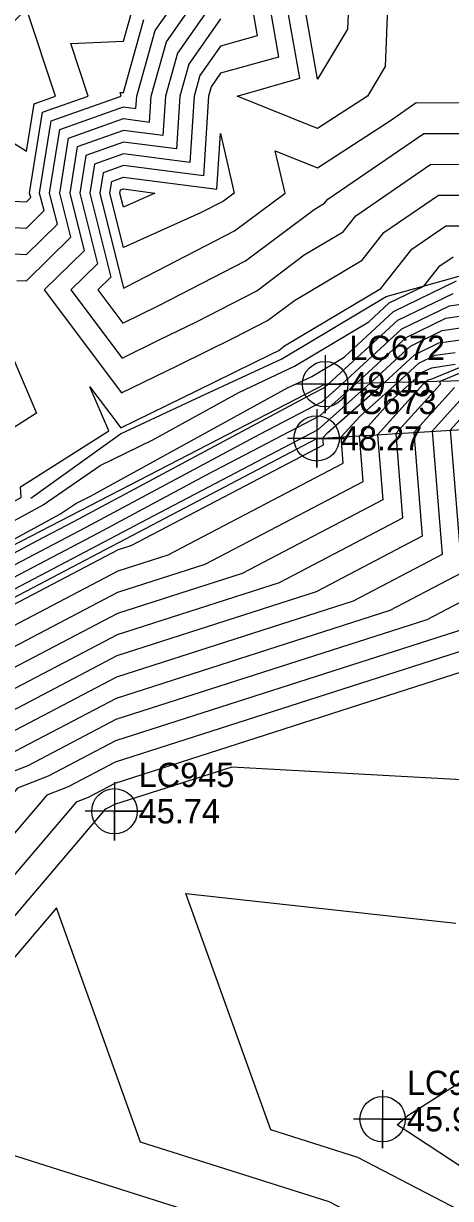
# Model space of a CAD drawing. Extents: x 2188792 to 2191981, y 386090 to 389710.
# Drawn here: x 2190299.8 to 2190343.8, y 388016.5 to 388137.7 of the extents above; entities that cross this region are included whole.
import ezdxf

# ---------------------------------------------------------------- set-up
doc = ezdxf.new("R2010")
doc.units = 0
for name, color, linetype in [('DTM Contours Major', 7, 'Continuous'), ('DTM Contours Minor', 7, 'Continuous'), ('Exist DTM Breakline', 7, 'Continuous'), ('Exist DTM Breakline Cogo Elevation', 7, 'Continuous'), ('Exist DTM Breakline Cogo Number', 7, 'Continuous'), ('Exist DTM Breakline Cogo Point CELL', 7, 'Continuous'), ('Exist DTM Breakline Underwater', 7, 'Continuous'), ('Exist DTM Breakline Underwater Cogo Elevation', 7, 'Continuous'), ('Exist DTM Breakline Underwater Cogo Number', 7, 'Continuous'), ('Exist DTM Breakline Underwater Cogo Point CELL', 7, 'Continuous'), ('Exist DTM QL2 LIDAR Elevation Point', 7, 'Continuous'), ('Exist DTM Regular Point Underwater CELL', 7, 'Continuous'), ('Exist DTM Regular Point Underwater Cogo Elevation', 7, 'Continuous'), ('Exist DTM Regular Point Underwater Cogo Number', 7, 'Continuous'), ('PH Exist DTM Breakline', 7, 'Continuous')]:
    doc.layers.add(name, color=color, linetype=linetype)

msp = doc.modelspace()

# ---------------------------------------------------------------- linework, layer by layer
at = {"layer": 'DTM Contours Major'}
for points in [[(2190290.06, 388140.14), (2190280.13, 388134.22), (2190273.01, 388133.09), (2190270.13, 388131.57), (2190260.66, 388130.74), (2190260.13, 388130.81), (2190250.2, 388130.21), (2190260.13, 388128.96), (2190265.69, 388120.21), (2190270.13, 388111.46), (2190274.26, 388110.21), (2190280.13, 388106.31), (2190280.56, 388109.79), (2190281.67, 388110.21), (2190283.74, 388116.6), (2190290.14, 388119.22), (2190290.55, 388119.79), (2190300.14, 388119.31), (2190300.59, 388119.76), (2190300.48, 388120.21), (2190301.82, 388128.53), (2190306.52, 388130.21)], [(2190306.52, 388130.21), (2190304.71, 388135.64), (2190310.14, 388135.86), (2190311.09, 388139.26)], [(2190320.14, 388138.17), (2190316.87, 388133.48), (2190315.95, 388130.21), (2190315.6, 388124.75), (2190310.14, 388125.46), (2190306.27, 388124.08), (2190305.64, 388120.21), (2190307.46, 388112.89), (2190304.73, 388110.21), (2190310, 388103.19), (2190313.88, 388105.09), (2190317.66, 388106.94), (2190323.86, 388110.14), (2190328.76, 388113.83), (2190332.78, 388116.22), (2190334.06, 388117.87), (2190341.81, 388123.17), (2190348.03, 388123.16)], [(2190216.05, 388055.03), (2190222.95, 388054.87), (2190230.68, 388054.68), (2190235.79, 388056.6), (2190243.49, 388056.4), (2190253.6, 388061.16), (2190258.17, 388063.06), (2190280.37, 388073.47), (2190282.54, 388074.36), (2190301.21, 388084.34), (2190305.04, 388086.35), (2190329.65, 388099.53), (2190330.86, 388100.16), (2190331.24, 388100.5), (2190338.39, 388107.11), (2190344.08, 388109.86)], [(2190220.93, 388047.28), (2190225.76, 388047.16), (2190229.47, 388047.08), (2190242.8, 388052.08), (2190245.85, 388052.22), (2190273, 388062.03), (2190275.15, 388064.56), (2190285.84, 388068.78), (2190309.6, 388081.24), (2190314.76, 388082.9), (2190332.78, 388092.36), (2190332.57, 388095.06), (2190334.47, 388097.17), (2190338.41, 388100.68), (2190340.55, 388102.65), (2190342.25, 388103.48), (2190344.3, 388103.77)], [(2190345.71, 388099.83), (2190341.93, 388095.64), (2190342.95, 388082.93), (2190333.79, 388078.12), (2190309.43, 388070.29), (2190296.17, 388063.33), (2190290.2, 388060.98), (2190278.19, 388046.85), (2190260.85, 388040.58), (2190230.81, 388039.22), (2190228.19, 388038.05), (2190227.72, 388039.33), (2190217.35, 388035.16)], [(2190352.82, 388073.34), (2190309.26, 388059.34), (2190306.5, 388057.89), (2190305.26, 388057.4), (2190283.38, 388031.66), (2190275.86, 388028.94), (2190262.82, 388028.35), (2190226.23, 388011.98), (2190225.56, 388013.78), (2190225.69, 388011.69), (2190219.88, 388013.62)], [(2190368.27, 388004.47), (2190338.33, 388024.14), (2190339.42, 388025.11), (2190364.84, 388041.27)]]:
    msp.add_lwpolyline(points, dxfattribs=at)
at = {"layer": 'DTM Contours Minor'}
for points in [[(2190328.07, 388142.28), (2190330.14, 388146.23), (2190337.37, 388140.21), (2190337.1, 388133.25), (2190335.28, 388130.21), (2190330.14, 388126.85), (2190321.84, 388130.21), (2190328.31, 388132.04), (2190326.88, 388140.21), (2190328.07, 388142.28)], [(2190329.22, 388141.13), (2190330.14, 388142.88), (2190333.35, 388140.21), (2190333.23, 388137.12), (2190330.14, 388131.95), (2190328.69, 388140.21), (2190329.22, 388141.13)], [(2190296.29, 388114.06), (2190300.14, 388113.87), (2190303.34, 388117.01), (2190302.54, 388120.21), (2190303.6, 388126.75), (2190310.14, 388129.09), (2190311.43, 388128.92), (2190311.52, 388130.21), (2190313.4, 388136.95), (2190315.68, 388140.21)], [(2190299.15, 388111.19), (2190300.14, 388111.14), (2190304.71, 388115.64), (2190303.58, 388120.21), (2190304.49, 388125.86), (2190310.14, 388127.88), (2190312.82, 388127.53), (2190312.99, 388130.21), (2190314.56, 388135.79), (2190317.64, 388140.21)], [(2190319.6, 388140.21), (2190315.71, 388134.64), (2190314.47, 388130.21), (2190314.21, 388126.14), (2190310.14, 388126.67), (2190305.38, 388124.97), (2190304.61, 388120.21), (2190306.08, 388114.26), (2190301.96, 388110.21), (2190309.93, 388099.59), (2190315.8, 388102.46), (2190321.51, 388105.26), (2190324.99, 388107.06), (2190327.75, 388109.13), (2190334.72, 388113.29), (2190336.94, 388116.15), (2190342.57, 388120), (2190347.08, 388119.99)], [(2190323.26, 388140.21), (2190323.92, 388136.43), (2190320.14, 388135.36), (2190318.02, 388132.33), (2190317.43, 388130.21), (2190316.99, 388123.36), (2190310.14, 388124.25), (2190307.16, 388123.19), (2190306.68, 388120.21), (2190308.83, 388111.52), (2190307.5, 388110.21), (2190310.07, 388106.79), (2190311.96, 388107.71), (2190313.8, 388108.61), (2190322.72, 388113.22), (2190329.78, 388118.52), (2190330.84, 388119.16), (2190331.18, 388119.59), (2190341.06, 388126.35), (2190348.98, 388126.34)], [(2190325.07, 388140.21), (2190326.12, 388134.23), (2190320.14, 388132.55), (2190319.18, 388131.17), (2190318.91, 388130.21), (2190318.37, 388121.97), (2190310.14, 388123.05), (2190308.05, 388122.3), (2190307.71, 388120.21), (2190310.14, 388110.41), (2190310.5, 388110.57), (2190321.58, 388116.3), (2190326.79, 388120.21), (2190325.78, 388124.57), (2190330.14, 388122.8), (2190337.63, 388127.7), (2190340.3, 388129.53), (2190349.93, 388129.51)], [(2190300.14, 388139.21), (2190291.19, 388130.21), (2190300.14, 388124.52), (2190300.93, 388129.42), (2190303.14, 388130.21), (2190300.14, 388139.21)], [(2190293.42, 388116.93), (2190300.14, 388116.59), (2190301.96, 388118.39), (2190301.51, 388120.21), (2190302.71, 388127.64), (2190309.91, 388130.21), (2190309.79, 388130.56), (2190310.14, 388130.57), (2190312.25, 388138.1)], [(2190308.94, 388121.41), (2190310.14, 388121.84), (2190319.76, 388120.59), (2190320.14, 388126.33), (2190321.55, 388120.21), (2190320.44, 388119.38), (2190318.09, 388118.16), (2190310.14, 388114.59), (2190308.74, 388120.21), (2190308.94, 388121.41)], [(2190309.83, 388120.52), (2190310.14, 388120.63), (2190313.36, 388120.21), (2190310.14, 388118.76), (2190309.78, 388120.21), (2190309.83, 388120.52)], [(2190221.11, 388064.21), (2190226.37, 388063.49), (2190230.98, 388061.23), (2190235.23, 388059.15), (2190240.95, 388059.37), (2190244.07, 388060.82), (2190252.05, 388073.66), (2190256.9, 388068.44), (2190275.26, 388076.95), (2190274, 388085.54), (2190281.78, 388079.47), (2190299.6, 388088.82), (2190299.54, 388089.93), (2190308.62, 388095.7), (2190306.68, 388100.24), (2190309.87, 388095.99), (2190317.72, 388099.84), (2190325.36, 388103.58), (2190326.13, 388103.98), (2190326.74, 388104.44), (2190336.66, 388110.36), (2190339.83, 388114.43), (2190343.33, 388116.82), (2190346.13, 388116.81)], [(2190221.75, 388060.31), (2190224.39, 388059.96), (2190228.84, 388057.78), (2190231.17, 388057.72), (2190231.98, 388058.03), (2190234.11, 388057.98), (2190242.03, 388058.27), (2190249.22, 388061.63), (2190253.53, 388068.57), (2190256.16, 388065.75), (2190278.72, 388076.2), (2190278.07, 388080.64), (2190282.08, 388077.5), (2190293.28, 388083.38), (2190301.86, 388088.06), (2190307.75, 388092.13), (2190313.16, 388094.75), (2190322.04, 388099.63), (2190327.74, 388102.35), (2190335.4, 388106.92), (2190337.52, 388108.89), (2190341.09, 388110.61), (2190342.71, 388112.7), (2190344.08, 388113.64)], [(2190222.44, 388056.4), (2190230.93, 388056.2), (2190233.89, 388057.31), (2190241.62, 388057.12), (2190243.1, 388057.17), (2190254.37, 388062.43), (2190255.02, 388063.48), (2190255.42, 388063.06), (2190282.18, 388075.46), (2190282.14, 388075.73), (2190282.38, 388075.54), (2190283.06, 388075.89), (2190303.6, 388087.09), (2190305.23, 388088.21), (2190306.73, 388088.94), (2190327.05, 388100.12), (2190329.53, 388101.3), (2190332.86, 388103.29), (2190337.96, 388108), (2190344.44, 388111.14)], [(2190214.5, 388053.54), (2190223.51, 388053.32), (2190230.44, 388053.16), (2190237.69, 388055.88), (2190243.68, 388055.73), (2190251.55, 388059.43), (2190261.67, 388063.64), (2190278.19, 388071.39), (2190282.69, 388073.23), (2190296.27, 388080.49), (2190306.3, 388085.76), (2190324.18, 388095.34), (2190330.63, 388098.72), (2190332.68, 388100.54), (2190338.82, 388106.22), (2190343.71, 388108.59), (2190349.59, 388109.44)], [(2190362.32, 388108.88), (2190342.71, 388100.78), (2190342.75, 388100.47), (2190338.19, 388095.41), (2190338.88, 388086.7), (2190326.17, 388080.03), (2190309.5, 388074.67), (2190292.04, 388065.51), (2190284.18, 388062.41), (2190276.11, 388052.92), (2190254.85, 388045.24), (2190233.4, 388044.26), (2190228.74, 388042.51), (2190227.44, 388042.54), (2190225.75, 388042.58), (2190223.47, 388040.1), (2190215.1, 388036.73)], [(2190361.88, 388109.25), (2190341.81, 388100.97), (2190341.65, 388100.94), (2190341.52, 388100.92), (2190341.42, 388100.87), (2190341.28, 388100.75), (2190341.03, 388100.53), (2190336.31, 388095.29), (2190336.85, 388088.59), (2190322.37, 388080.99), (2190309.53, 388076.86), (2190289.97, 388066.6), (2190281.17, 388063.13), (2190275.07, 388055.96), (2190251.85, 388047.56), (2190236.53, 388046.87), (2190228.98, 388044.03), (2190226.88, 388044.08), (2190224.14, 388044.15), (2190220.46, 388040.12)], [(2190216.11, 388051.97), (2190224.07, 388051.78), (2190230.2, 388051.64), (2190239.6, 388055.17), (2190243.88, 388055.06), (2190249.49, 388057.7), (2190265.17, 388064.23), (2190276.02, 388069.31), (2190282.84, 388072.11), (2190291.33, 388076.65), (2190307.56, 388085.17), (2190318.71, 388091.14), (2190330.41, 388097.28), (2190334.11, 388100.57), (2190339.25, 388105.32), (2190343.35, 388107.31), (2190348.26, 388108.02)], [(2190217.72, 388050.41), (2190224.63, 388050.24), (2190229.95, 388050.12), (2190241.5, 388054.45), (2190244.07, 388054.39), (2190247.44, 388055.97), (2190268.68, 388064.81), (2190273.85, 388067.24), (2190282.99, 388070.98), (2190286.39, 388072.8), (2190308.82, 388084.58), (2190313.24, 388086.94), (2190330.18, 388095.84), (2190335.54, 388100.61), (2190339.69, 388104.43), (2190342.98, 388106.03), (2190346.94, 388106.61)], [(2190287.55, 388102.8), (2190290.14, 388103.78), (2190297.06, 388107.14), (2190301.17, 388097.52), (2190295.75, 388094.07), (2190296.05, 388089.08), (2190281.48, 388081.43), (2190270.24, 388090.21), (2190274.38, 388095.96), (2190280.13, 388095.73), (2190287.23, 388100.21), (2190287.55, 388102.8)], [(2190219.32, 388048.84), (2190225.2, 388048.7), (2190229.71, 388048.6), (2190243.4, 388053.74), (2190244.26, 388053.72), (2190245.39, 388054.25), (2190267.69, 388063.53), (2190271.96, 388065.07), (2190272.14, 388065.28), (2190283.78, 388069.87), (2190309.63, 388083.44), (2190310.95, 388083.86), (2190330.75, 388094.24), (2190330.69, 388094.95), (2190331.19, 388095.5), (2190336.98, 388100.64), (2190340.12, 388103.54), (2190342.62, 388104.75), (2190345.62, 388105.19)], [(2190217.44, 388040.14), (2190222.54, 388045.71), (2190226.32, 388045.62), (2190229.22, 388045.55), (2190239.66, 388049.48), (2190248.85, 388049.89), (2190274.04, 388059), (2190278.16, 388063.85), (2190287.91, 388067.69), (2190309.56, 388079.05), (2190318.56, 388081.95), (2190334.82, 388090.47), (2190334.44, 388095.18), (2190337.75, 388098.85), (2190339.85, 388100.71), (2190340.98, 388101.76), (2190341.89, 388102.2), (2190342.97, 388102.36), (2190344.3, 388102.55)], [(2190344.23, 388100.15), (2190340.06, 388095.53), (2190340.92, 388084.81), (2190329.98, 388079.08), (2190309.46, 388072.48), (2190294.1, 388064.42), (2190287.19, 388061.7), (2190277.15, 388049.88), (2190257.85, 388042.91), (2190230.27, 388041.66), (2190228.49, 388040.99), (2190228, 388041), (2190227.36, 388041.02), (2190226.49, 388040.07), (2190216.22, 388035.94)], [(2190347.18, 388099.5), (2190343.8, 388095.76), (2190344.98, 388081.04), (2190337.59, 388077.16), (2190309.39, 388068.1), (2190298.24, 388062.24), (2190293.21, 388060.27), (2190279.23, 388043.81), (2190263.86, 388038.25), (2190237.21, 388037.04), (2190227.8, 388032.83), (2190226.09, 388037.44), (2190218.47, 388034.37)], [(2190347.01, 388079.15), (2190341.4, 388076.21), (2190309.36, 388065.91), (2190300.3, 388061.16), (2190296.22, 388059.55), (2190280.27, 388040.77), (2190266.86, 388035.92), (2190243.62, 388034.87), (2190227.41, 388027.62), (2190224.47, 388035.55), (2190219.6, 388033.59)], [(2190345.21, 388075.25), (2190309.32, 388063.72), (2190302.37, 388060.07), (2190299.24, 388058.83), (2190281.3, 388037.73), (2190269.86, 388033.6), (2190250.02, 388032.7), (2190227.01, 388022.41), (2190222.84, 388033.66), (2190220.72, 388032.8)], [(2190349.01, 388074.29), (2190309.29, 388061.53), (2190304.43, 388058.98), (2190302.25, 388058.12), (2190282.34, 388034.7), (2190272.86, 388031.27), (2190256.42, 388030.52), (2190226.62, 388017.19), (2190222.32, 388028.78), (2190223.2, 388015.36), (2190219.86, 388016.47)], [(2190349.34, 388059.46), (2190321.29, 388061.02), (2190309.22, 388057.15), (2190308.56, 388056.8), (2190308.27, 388056.68), (2190284.42, 388028.62), (2190278.86, 388026.61), (2190269.22, 388026.17), (2190239.84, 388013.03), (2190247.11, 387999.97), (2190243.54, 387986.42), (2190261.7, 387957.36), (2190263.82, 387956.74), (2190266.57, 387955.3), (2190280.53, 387959), (2190282.38, 387956.65), (2190286, 387955.44), (2190288.32, 387957.32), (2190288.42, 387957.23), (2190294.87, 387951.81)], [(2190356.94, 388008.99), (2190334.29, 388020.77), (2190325.31, 388023.62), (2190316.58, 388047.99), (2190344.36, 388044.94)], [(2190357.03, 388002.82), (2190331.33, 388016.18), (2190311.91, 388022.35), (2190303.25, 388046.52), (2190285.46, 388025.58), (2190281.86, 388024.28), (2190275.63, 388024), (2190256.61, 388015.5), (2190272.81, 387986.43), (2190265.56, 387958.97), (2190289.55, 387965.09), (2190289.98, 387964.45), (2190307.54, 387951.69)], [(2190336.13, 387945.88), (2190336.78, 387959.73), (2190336.4, 387982.71), (2190339.19, 387995.22), (2190343.12, 387995.38), (2190358.72, 387994.7), (2190359.8, 387996.05), (2190351.41, 388002.1), (2190339.31, 388005.91), (2190328.37, 388011.6), (2190298.51, 388021.07), (2190294.58, 388032.06), (2190286.49, 388022.54), (2190284.86, 388021.95), (2190282.03, 388021.83), (2190273.39, 388017.96), (2190288.7, 387990.48), (2190302.35, 387985.21), (2190296.64, 387973.89), (2190303.72, 387963.56), (2190312.7, 387957.03), (2190311.53, 387950.85)]]:
    msp.add_lwpolyline(points, dxfattribs=at)
at = {"layer": 'Exist DTM Breakline'}
msp.add_lwpolyline([(2190399.11, 388078.11), (2190371.18, 388101.47), (2190330.91, 388100.5), (2190282.4, 388075.41), (2190243.34, 388056.92)], dxfattribs=at)
at = {"layer": 'Exist DTM Breakline Cogo Point CELL'}
msp.add_lwpolyline([(2190330.91, 388103.5), (2190330.91, 388097.5), (2190330.91, 388100.5), (2190333.91, 388100.5), (2190327.91, 388100.5)], dxfattribs=at)
msp.add_circle((2190330.91, 388100.5), 2.34, dxfattribs=at)
at = {"layer": 'Exist DTM Breakline Underwater'}
msp.add_lwpolyline([(2190244.36, 388053.38), (2190283.09, 388070.23), (2190330.04, 388094.91), (2190369.99, 388097.37), (2190397.56, 388075.84), (2190404.69, 388083.03), (2190414.54, 388108.23), (2190429.06, 388126.81)], dxfattribs=at)
at = {"layer": 'Exist DTM Breakline Underwater Cogo Point CELL'}
msp.add_lwpolyline([(2190330.04, 388097.91), (2190330.04, 388091.91), (2190330.04, 388094.91), (2190333.04, 388094.91), (2190327.04, 388094.91)], dxfattribs=at)
msp.add_circle((2190330.04, 388094.91), 2.34, dxfattribs=at)
at = {"layer": 'Exist DTM QL2 LIDAR Elevation Point'}
for p, q in [((2190300.14, 388130.21), (2190300.14, 388130.21)), ((2190310.14, 388130.21), (2190310.14, 388130.21)), ((2190320.14, 388130.21), (2190320.14, 388130.21)), ((2190330.14, 388130.21), (2190330.14, 388130.21)), ((2190340.14, 388130.21), (2190340.14, 388130.21)), ((2190300.14, 388120.21), (2190300.14, 388120.21)), ((2190310.14, 388120.21), (2190310.14, 388120.21)), ((2190320.14, 388120.21), (2190320.14, 388120.21)), ((2190330.14, 388120.21), (2190330.14, 388120.21)), ((2190300.14, 388110.21), (2190300.14, 388110.21)), ((2190310.14, 388110.21), (2190310.14, 388110.21))]:
    msp.add_line(p, q, dxfattribs=at)
at = {"layer": 'Exist DTM Regular Point Underwater CELL'}
for points in [[(2190309.21, 388059.46), (2190309.21, 388053.46), (2190309.21, 388056.46), (2190312.21, 388056.46), (2190306.21, 388056.46)], [(2190336.83, 388027.71), (2190336.83, 388021.71), (2190336.83, 388024.71), (2190339.83, 388024.71), (2190333.83, 388024.71)]]:
    msp.add_lwpolyline(points, dxfattribs=at)
for centre in [(2190309.21, 388056.46), (2190336.83, 388024.71)]:
    msp.add_circle(centre, 2.34, dxfattribs=at)
at = {"layer": 'PH Exist DTM Breakline'}
msp.add_lwpolyline([(2190300.61, 388088.75), (2190309.85, 388095.39), (2190318.15, 388099.25), (2190326.45, 388103.11), (2190337.21, 388109.53), (2190344.57, 388111.59), (2190351.7, 388111.7), (2190358.82, 388111.8), (2190361.78, 388111.13), (2190368.87, 388108.4), (2190375.96, 388105.67), (2190383.05, 388102.94), (2190390.14, 388100.21)], dxfattribs=at)

# ---------------------------------------------------------------- texts
at = {"layer": 'Exist DTM Breakline Cogo Elevation'}
msp.add_text('49.05', height=2.5, dxfattribs=at).set_placement((2190333.41, 388099.25))
at = {"layer": 'Exist DTM Breakline Cogo Number'}
msp.add_text('LC672', height=2.5, dxfattribs=at).set_placement((2190333.41, 388103))
at = {"layer": 'Exist DTM Breakline Underwater Cogo Elevation'}
msp.add_text('48.27', height=2.5, dxfattribs=at).set_placement((2190332.54, 388093.66))
at = {"layer": 'Exist DTM Breakline Underwater Cogo Number'}
msp.add_text('LC673', height=2.5, dxfattribs=at).set_placement((2190332.54, 388097.41))
at = {"layer": 'Exist DTM Regular Point Underwater Cogo Elevation'}
for s, p in [('45.74', (2190311.71, 388055.21)), ('45.97', (2190339.33, 388023.46))]:
    msp.add_text(s, height=2.5, dxfattribs=at).set_placement(p)
at = {"layer": 'Exist DTM Regular Point Underwater Cogo Number'}
for s, p in [('LC945', (2190311.71, 388058.96)), ('LC939', (2190339.33, 388027.21))]:
    msp.add_text(s, height=2.5, dxfattribs=at).set_placement(p)

doc.saveas('drawing.dxf')
